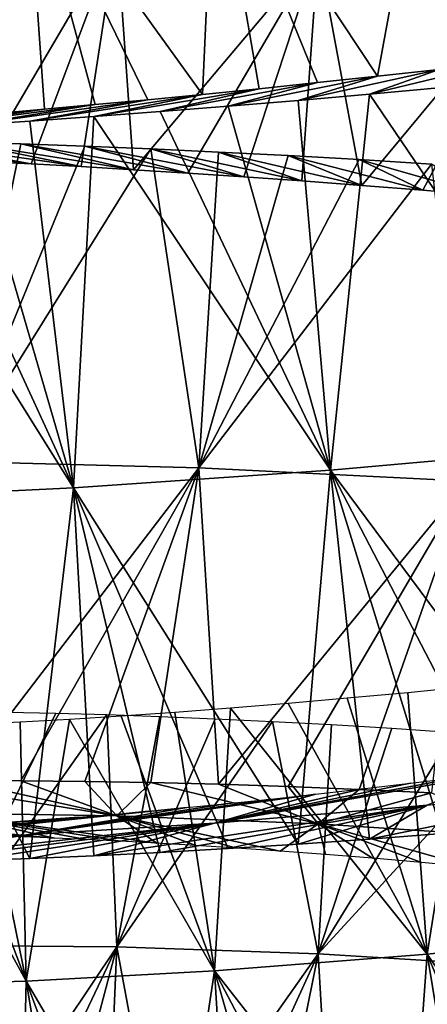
# Model space of a CAD drawing. Header units: millimetres. Extents: x -161 to 161, y -94 to 1149.
# Tile 838 of 1056: x 40.47 to 42.34, y 435.68 to 440.22. Entities that reach past the tile are written whole.
import ezdxf

# ---------------------------------------------------------------- set-up
doc = ezdxf.new("R2010")
doc.units = ezdxf.units.MM
doc.header["$LTSCALE"] = 81.481481
for name, color, linetype in [('71', 7, 'CONTINUOUS'), ('72', 7, 'CONTINUOUS'), ('73', 7, 'CONTINUOUS'), ('82', 7, 'CONTINUOUS')]:
    doc.layers.add(name, color=color, linetype=linetype)

msp = doc.modelspace()

# ---------------------------------------------------------------- linework, layer by layer
at = {"layer": '71', "color": 7, "linetype": 'CONTINUOUS', "true_color": 0xaaaaaa}
for points in [[(42.3443, 436.5957, 4.4038), (41.3645, 436.5132, 3.8796), (42.7344, 436.7566, 3.2783), (42.3443, 436.5957, 4.4038)], [(42.7344, 436.7566, 3.2783), (41.3645, 436.5132, 3.8796), (42.4976, 436.726, 3.1659), (42.7344, 436.7566, 3.2783)], [(39.9156, 436.7078, -6.3931), (40.1889, 436.7094, -6.621), (40.9148, 436.5474, -5.6791), (39.9156, 436.7078, -6.3931)], [(40.1168, 436.559, -4.905), (39.9156, 436.7078, -6.3931), (40.9148, 436.5474, -5.6791), (40.1168, 436.559, -4.905)], [(40.1889, 436.7094, -6.621), (40.4732, 436.7088, -6.835), (40.9148, 436.5474, -5.6791), (40.1889, 436.7094, -6.621)], [(40.4732, 436.7088, -6.835), (40.7676, 436.7059, -7.0346), (40.9148, 436.5474, -5.6791), (40.4732, 436.7088, -6.835)], [(40.7676, 436.7059, -7.0346), (41.0712, 436.7006, -7.2193), (40.9148, 436.5474, -5.6791), (40.7676, 436.7059, -7.0346)], [(40.9148, 436.5474, -5.6791), (41.0712, 436.7006, -7.2193), (41.8424, 436.5102, -6.291), (40.9148, 436.5474, -5.6791)], [(41.0712, 436.7006, -7.2193), (41.3833, 436.6928, -7.3885), (41.8424, 436.5102, -6.291), (41.0712, 436.7006, -7.2193)], [(42.4976, 436.726, 3.1659), (41.3645, 436.5132, 3.8796), (42.2675, 436.6976, 3.0406), (42.4976, 436.726, 3.1659)], [(42.413, 436.4662, 5.6959), (42.0781, 436.4403, 5.5768), (43.4024, 436.7093, 4.7349), (42.413, 436.4662, 5.6959)], [(43.4024, 436.7093, 4.7349), (42.0781, 436.4403, 5.5768), (42.3443, 436.5957, 4.4038), (43.4024, 436.7093, 4.7349)], [(42.2675, 436.6976, 3.0406), (41.3645, 436.5132, 3.8796), (42.0447, 436.6713, 2.9029), (42.2675, 436.6976, 3.0406)], [(42.0447, 436.6713, 2.9029), (41.3645, 436.5132, 3.8796), (41.8298, 436.647, 2.7531), (42.0447, 436.6713, 2.9029)], [(41.3833, 436.6928, -7.3885), (41.7031, 436.6823, -7.5419), (41.8424, 436.5102, -6.291), (41.3833, 436.6928, -7.3885)], [(41.7031, 436.6823, -7.5419), (42.0302, 436.6692, -7.6792), (41.8424, 436.5102, -6.291), (41.7031, 436.6823, -7.5419)], [(42.0302, 436.6692, -7.6792), (42.3638, 436.6532, -7.7999), (41.8424, 436.5102, -6.291), (42.0302, 436.6692, -7.6792)], [(41.8424, 436.5102, -6.291), (42.3638, 436.6532, -7.7999), (42.866, 436.4425, -6.7191), (41.8424, 436.5102, -6.291)], [(41.3645, 436.5132, 3.8796), (40.4975, 436.4599, 3.1817), (41.8298, 436.647, 2.7531), (41.3645, 436.5132, 3.8796)], [(41.8298, 436.647, 2.7531), (40.4975, 436.4599, 3.1817), (41.6232, 436.6247, 2.5916), (41.8298, 436.647, 2.7531)], [(41.6232, 436.6247, 2.5916), (40.4975, 436.4599, 3.1817), (41.4255, 436.6044, 2.4188), (41.6232, 436.6247, 2.5916)], [(40.4975, 436.4599, 3.1817), (39.7758, 436.433, 2.3337), (41.2374, 436.5858, 2.2349), (40.4975, 436.4599, 3.1817)], [(41.2374, 436.5858, 2.2349), (39.7758, 436.433, 2.3337), (41.0596, 436.5691, 2.0406), (41.2374, 436.5858, 2.2349)], [(41.0596, 436.5691, 2.0406), (39.7758, 436.433, 2.3337), (40.8929, 436.5541, 1.8366), (41.0596, 436.5691, 2.0406)], [(41.4255, 436.6044, 2.4188), (40.4975, 436.4599, 3.1817), (41.2374, 436.5858, 2.2349), (41.4255, 436.6044, 2.4188)], [(41.1143, 436.3785, 5.121), (40.8093, 436.3631, 4.9376), (42.3443, 436.5957, 4.4038), (41.1143, 436.3785, 5.121)], [(42.3443, 436.5957, 4.4038), (40.8093, 436.3631, 4.9376), (41.3645, 436.5132, 3.8796), (42.3443, 436.5957, 4.4038)], [(41.4278, 436.3965, 5.2889), (41.1143, 436.3785, 5.121), (42.3443, 436.5957, 4.4038), (41.4278, 436.3965, 5.2889)], [(41.7493, 436.4171, 5.4411), (41.4278, 436.3965, 5.2889), (42.3443, 436.5957, 4.4038), (41.7493, 436.4171, 5.4411)], [(42.0781, 436.4403, 5.5768), (41.7493, 436.4171, 5.4411), (42.3443, 436.5957, 4.4038), (42.0781, 436.4403, 5.5768)], [(39.7758, 436.433, 2.3337), (39.2242, 436.4286, 1.3661), (40.7378, 436.5408, 1.624), (39.7758, 436.433, 2.3337)], [(40.7378, 436.5408, 1.624), (39.2242, 436.4286, 1.3661), (40.5949, 436.5291, 1.4037), (40.7378, 436.5408, 1.624)], [(40.5949, 436.5291, 1.4037), (39.2242, 436.4286, 1.3661), (40.4645, 436.5189, 1.1762), (40.5949, 436.5291, 1.4037)], [(39.4773, 436.5504, -3.9951), (40.1168, 436.559, -4.905), (40.6274, 436.445, -3.5892), (39.4773, 436.5504, -3.9951)], [(40.3722, 436.4552, -3.1288), (39.4773, 436.5504, -3.9951), (40.4935, 436.4505, -3.3626), (40.3722, 436.4552, -3.1288)], [(40.4935, 436.4505, -3.3626), (39.4773, 436.5504, -3.9951), (40.6274, 436.445, -3.5892), (40.4935, 436.4505, -3.3626)], [(40.8929, 436.5541, 1.8366), (39.7758, 436.433, 2.3337), (40.7378, 436.5408, 1.624), (40.8929, 436.5541, 1.8366)], [(40.1168, 436.559, -4.905), (40.9148, 436.5474, -5.6791), (41.099, 436.4214, -4.2175), (40.1168, 436.559, -4.905)], [(40.6274, 436.445, -3.5892), (40.1168, 436.559, -4.905), (40.7733, 436.4383, -3.8076), (40.6274, 436.445, -3.5892)], [(40.7733, 436.4383, -3.8076), (40.1168, 436.559, -4.905), (40.9306, 436.4305, -4.0172), (40.7733, 436.4383, -3.8076)], [(40.9306, 436.4305, -4.0172), (40.1168, 436.559, -4.905), (41.099, 436.4214, -4.2175), (40.9306, 436.4305, -4.0172)], [(40.9148, 436.5474, -5.6791), (41.8424, 436.5102, -6.291), (41.6672, 436.3847, -4.7585), (40.9148, 436.5474, -5.6791)], [(41.099, 436.4214, -4.2175), (40.9148, 436.5474, -5.6791), (41.2781, 436.4108, -4.4081), (41.099, 436.4214, -4.2175)], [(41.2781, 436.4108, -4.4081), (40.9148, 436.5474, -5.6791), (41.4678, 436.3986, -4.5886), (41.2781, 436.4108, -4.4081)], [(41.4678, 436.3986, -4.5886), (40.9148, 436.5474, -5.6791), (41.6672, 436.3847, -4.7585), (41.4678, 436.3986, -4.5886)], [(39.9529, 436.3315, 4.2995), (39.6894, 436.3258, 4.0589), (41.3645, 436.5132, 3.8796), (39.9529, 436.3315, 4.2995)], [(41.3645, 436.5132, 3.8796), (39.6894, 436.3258, 4.0589), (40.4975, 436.4599, 3.1817), (41.3645, 436.5132, 3.8796)], [(40.228, 436.3397, 4.5264), (39.9529, 436.3315, 4.2995), (41.3645, 436.5132, 3.8796), (40.228, 436.3397, 4.5264)], [(40.5137, 436.3502, 4.7393), (40.228, 436.3397, 4.5264), (41.3645, 436.5132, 3.8796), (40.5137, 436.3502, 4.7393)], [(40.8093, 436.3631, 4.9376), (40.5137, 436.3502, 4.7393), (41.3645, 436.5132, 3.8796), (40.8093, 436.3631, 4.9376)], [(41.6672, 436.3847, -4.7585), (41.8424, 436.5102, -6.291), (41.8758, 436.369, -4.9173), (41.6672, 436.3847, -4.7585)], [(41.8424, 436.5102, -6.291), (42.866, 436.4425, -6.7191), (42.549, 436.3102, -5.3216), (41.8424, 436.5102, -6.291)], [(41.8758, 436.369, -4.9173), (41.8424, 436.5102, -6.291), (42.0927, 436.3515, -5.0643), (41.8758, 436.369, -4.9173)], [(42.0927, 436.3515, -5.0643), (41.8424, 436.5102, -6.291), (42.3174, 436.3319, -5.1992), (42.0927, 436.3515, -5.0643)], [(42.3174, 436.3319, -5.1992), (41.8424, 436.5102, -6.291), (42.549, 436.3102, -5.3216), (42.3174, 436.3319, -5.1992)], [(39.2003, 436.3209, 3.5397), (38.976, 436.3217, 3.2625), (40.4975, 436.4599, 3.1817), (39.2003, 436.3209, 3.5397)], [(40.4975, 436.4599, 3.1817), (38.976, 436.3217, 3.2625), (39.7758, 436.433, 2.3337), (40.4975, 436.4599, 3.1817)], [(39.4383, 436.3222, 3.8054), (39.2003, 436.3209, 3.5397), (40.4975, 436.4599, 3.1817), (39.4383, 436.3222, 3.8054)], [(39.6894, 436.3258, 4.0589), (39.4383, 436.3222, 3.8054), (40.4975, 436.4599, 3.1817), (39.6894, 436.3258, 4.0589)]]:
    msp.add_3dface(points, dxfattribs=at)
at = {"layer": '72', "color": 7, "linetype": 'CONTINUOUS', "true_color": 0xaaaaaa}
for points in [[(42.6893, 440.0208, 4.9829), (42.3995, 439.9875, 4.8749), (42.0781, 439.8729, 6.0306), (42.6893, 440.0208, 4.9829)], [(42.413, 439.9036, 6.1486), (42.6893, 440.0208, 4.9829), (42.0781, 439.8729, 6.0306), (42.413, 439.9036, 6.1486)], [(42.3995, 439.9875, 4.8749), (42.1157, 439.956, 4.7515), (41.7493, 439.8443, 5.8959), (42.3995, 439.9875, 4.8749)], [(42.0781, 439.8729, 6.0306), (42.3995, 439.9875, 4.8749), (41.7493, 439.8443, 5.8959), (42.0781, 439.8729, 6.0306)], [(41.8389, 439.9264, 4.6134), (41.5698, 439.8985, 4.461), (41.1143, 439.7929, 5.5776), (41.8389, 439.9264, 4.6134)], [(41.4278, 439.8176, 5.7447), (41.8389, 439.9264, 4.6134), (41.1143, 439.7929, 5.5776), (41.4278, 439.8176, 5.7447)], [(42.1157, 439.956, 4.7515), (41.8389, 439.9264, 4.6134), (41.4278, 439.8176, 5.7447), (42.1157, 439.956, 4.7515)], [(41.7493, 439.8443, 5.8959), (42.1157, 439.956, 4.7515), (41.4278, 439.8176, 5.7447), (41.7493, 439.8443, 5.8959)], [(41.5698, 439.8985, 4.461), (41.3089, 439.8724, 4.2948), (40.8093, 439.7702, 5.395), (41.5698, 439.8985, 4.461)], [(41.1143, 439.7929, 5.5776), (41.5698, 439.8985, 4.461), (40.8093, 439.7702, 5.395), (41.1143, 439.7929, 5.5776)], [(41.0569, 439.848, 4.115), (40.8142, 439.8253, 3.9222), (40.228, 439.7303, 4.9851), (41.0569, 439.848, 4.115)], [(40.5137, 439.7493, 5.1974), (41.0569, 439.848, 4.115), (40.228, 439.7303, 4.9851), (40.5137, 439.7493, 5.1974)], [(41.3089, 439.8724, 4.2948), (41.0569, 439.848, 4.115), (40.5137, 439.7493, 5.1974), (41.3089, 439.8724, 4.2948)], [(40.8093, 439.7702, 5.395), (41.3089, 439.8724, 4.2948), (40.5137, 439.7493, 5.1974), (40.8093, 439.7702, 5.395)], [(40.5816, 439.8042, 3.7165), (40.3599, 439.7847, 3.4987), (39.6894, 439.6978, 4.5185), (40.5816, 439.8042, 3.7165)], [(39.9529, 439.7132, 4.7586), (40.5816, 439.8042, 3.7165), (39.6894, 439.6978, 4.5185), (39.9529, 439.7132, 4.7586)], [(40.8142, 439.8253, 3.9222), (40.5816, 439.8042, 3.7165), (39.9529, 439.7132, 4.7586), (40.8142, 439.8253, 3.9222)], [(40.228, 439.7303, 4.9851), (40.8142, 439.8253, 3.9222), (39.9529, 439.7132, 4.7586), (40.228, 439.7303, 4.9851)], [(40.3021, 439.5633, -4.6546), (40.5207, 439.552, -4.8754), (39.6541, 439.6675, -5.6992), (40.3021, 439.5633, -4.6546)], [(39.6541, 439.6675, -5.6992), (40.5207, 439.552, -4.8754), (39.9156, 439.6615, -5.9404), (39.6541, 439.6675, -5.6992)], [(40.5207, 439.552, -4.8754), (40.7506, 439.5393, -5.0842), (39.9156, 439.6615, -5.9404), (40.5207, 439.552, -4.8754)], [(39.9156, 439.6615, -5.9404), (40.7506, 439.5393, -5.0842), (40.1889, 439.654, -6.1682), (39.9156, 439.6615, -5.9404)], [(40.7506, 439.5393, -5.0842), (40.9909, 439.5253, -5.2805), (40.1889, 439.654, -6.1682), (40.7506, 439.5393, -5.0842)], [(40.1889, 439.654, -6.1682), (40.9909, 439.5253, -5.2805), (40.4732, 439.6448, -6.382), (40.1889, 439.654, -6.1682)], [(40.9909, 439.5253, -5.2805), (41.2409, 439.5097, -5.4638), (40.4732, 439.6448, -6.382), (40.9909, 439.5253, -5.2805)], [(40.4732, 439.6448, -6.382), (41.2409, 439.5097, -5.4638), (40.7676, 439.634, -6.5813), (40.4732, 439.6448, -6.382)], [(41.2409, 439.5097, -5.4638), (41.4998, 439.4925, -5.6337), (40.7676, 439.634, -6.5813), (41.2409, 439.5097, -5.4638)], [(40.7676, 439.634, -6.5813), (41.4998, 439.4925, -5.6337), (41.0712, 439.6213, -6.7656), (40.7676, 439.634, -6.5813)], [(41.4998, 439.4925, -5.6337), (41.7671, 439.4737, -5.7898), (41.0712, 439.6213, -6.7656), (41.4998, 439.4925, -5.6337)], [(41.0712, 439.6213, -6.7656), (41.7671, 439.4737, -5.7898), (41.3833, 439.6067, -6.9344), (41.0712, 439.6213, -6.7656)], [(41.7671, 439.4737, -5.7898), (42.0422, 439.453, -5.9317), (41.3833, 439.6067, -6.9344), (41.7671, 439.4737, -5.7898)], [(41.3833, 439.6067, -6.9344), (42.0422, 439.453, -5.9317), (41.7031, 439.5901, -7.0873), (41.3833, 439.6067, -6.9344)], [(42.0422, 439.453, -5.9317), (42.3244, 439.4305, -6.059), (41.7031, 439.5901, -7.0873), (42.0422, 439.453, -5.9317)], [(41.7031, 439.5901, -7.0873), (42.3244, 439.4305, -6.059), (42.0302, 439.5715, -7.2239), (41.7031, 439.5901, -7.0873)], [(42.3244, 439.4305, -6.059), (42.613, 439.406, -6.1712), (42.0302, 439.5715, -7.2239), (42.3244, 439.4305, -6.059)], [(42.0302, 439.5715, -7.2239), (42.613, 439.406, -6.1712), (42.3638, 439.5507, -7.3439), (42.0302, 439.5715, -7.2239)]]:
    msp.add_3dface(points, dxfattribs=at)
at = {"layer": '73', "color": 7, "linetype": 'CONTINUOUS', "true_color": 0xaaaaaa}
for points in [[(42.413, 439.9036, 6.1486), (42.0781, 439.8729, 6.0306), (43.1753, 438.2539, 6.1421), (42.413, 439.9036, 6.1486)], [(41.7493, 439.8443, 5.8959), (41.4278, 439.8176, 5.7447), (41.8983, 438.1399, 5.7493), (41.7493, 439.8443, 5.8959)], [(42.0781, 439.8729, 6.0306), (41.7493, 439.8443, 5.8959), (41.8983, 438.1399, 5.7493), (42.0781, 439.8729, 6.0306)], [(43.1753, 438.2539, 6.1421), (42.0781, 439.8729, 6.0306), (41.8983, 438.1399, 5.7493), (43.1753, 438.2539, 6.1421)], [(41.1143, 439.7929, 5.5776), (40.8093, 439.7702, 5.395), (41.8983, 438.1399, 5.7493), (41.1143, 439.7929, 5.5776)], [(41.4278, 439.8176, 5.7447), (41.1143, 439.7929, 5.5776), (41.8983, 438.1399, 5.7493), (41.4278, 439.8176, 5.7447)], [(40.5137, 439.7493, 5.1974), (40.228, 439.7303, 4.9851), (40.7158, 438.0588, 5.123), (40.5137, 439.7493, 5.1974)], [(40.8093, 439.7702, 5.395), (40.5137, 439.7493, 5.1974), (40.7158, 438.0588, 5.123), (40.8093, 439.7702, 5.395)], [(41.8983, 438.1399, 5.7493), (40.8093, 439.7702, 5.395), (40.7158, 438.0588, 5.123), (41.8983, 438.1399, 5.7493)], [(40.7158, 438.0588, 5.123), (39.6894, 439.6978, 4.5185), (39.6694, 438.0087, 4.2864), (40.7158, 438.0588, 5.123)], [(39.9529, 439.7132, 4.7586), (39.6894, 439.6978, 4.5185), (40.7158, 438.0588, 5.123), (39.9529, 439.7132, 4.7586)], [(40.228, 439.7303, 4.9851), (39.9529, 439.7132, 4.7586), (40.7158, 438.0588, 5.123), (40.228, 439.7303, 4.9851)], [(40.1889, 439.654, -6.1682), (40.4732, 439.6448, -6.382), (40.1731, 438.1797, -6.3672), (40.1889, 439.654, -6.1682)], [(40.4732, 439.6448, -6.382), (40.7676, 439.634, -6.5813), (40.1731, 438.1797, -6.3672), (40.4732, 439.6448, -6.382)], [(40.7676, 439.634, -6.5813), (41.0712, 439.6213, -6.7656), (40.1731, 438.1797, -6.3672), (40.7676, 439.634, -6.5813)], [(40.1731, 438.1797, -6.3672), (41.0712, 439.6213, -6.7656), (41.2926, 438.1509, -7.0998), (40.1731, 438.1797, -6.3672)], [(41.0712, 439.6213, -6.7656), (41.3833, 439.6067, -6.9344), (41.2926, 438.1509, -7.0998), (41.0712, 439.6213, -6.7656)], [(41.3833, 439.6067, -6.9344), (41.7031, 439.5901, -7.0873), (41.2926, 438.1509, -7.0998), (41.3833, 439.6067, -6.9344)], [(41.7031, 439.5901, -7.0873), (42.0302, 439.5715, -7.2239), (41.2926, 438.1509, -7.0998), (41.7031, 439.5901, -7.0873)], [(42.0302, 439.5715, -7.2239), (42.3638, 439.5507, -7.3439), (41.2926, 438.1509, -7.0998), (42.0302, 439.5715, -7.2239)], [(41.2926, 438.1509, -7.0998), (42.3638, 439.5507, -7.3439), (42.5279, 438.0899, -7.6099), (41.2926, 438.1509, -7.0998)], [(43.0976, 436.526, 5.8832), (43.1753, 438.2539, 6.1421), (41.8983, 438.1399, 5.7493), (43.0976, 436.526, 5.8832)], [(40.1889, 436.7094, -6.621), (40.1731, 438.1797, -6.3672), (41.2926, 438.1509, -7.0998), (40.1889, 436.7094, -6.621)], [(40.4732, 436.7088, -6.835), (40.1889, 436.7094, -6.621), (41.2926, 438.1509, -7.0998), (40.4732, 436.7088, -6.835)], [(40.7676, 436.7059, -7.0346), (40.4732, 436.7088, -6.835), (41.2926, 438.1509, -7.0998), (40.7676, 436.7059, -7.0346)], [(41.0712, 436.7006, -7.2193), (40.7676, 436.7059, -7.0346), (41.2926, 438.1509, -7.0998), (41.0712, 436.7006, -7.2193)], [(41.3833, 436.6928, -7.3885), (41.0712, 436.7006, -7.2193), (41.2926, 438.1509, -7.0998), (41.3833, 436.6928, -7.3885)], [(41.3833, 436.6928, -7.3885), (41.2926, 438.1509, -7.0998), (42.5279, 438.0899, -7.6099), (41.3833, 436.6928, -7.3885)], [(41.7493, 436.4171, 5.4411), (41.8983, 438.1399, 5.7493), (40.7158, 438.0588, 5.123), (41.7493, 436.4171, 5.4411)], [(41.7493, 436.4171, 5.4411), (42.0781, 436.4403, 5.5768), (41.8983, 438.1399, 5.7493), (41.7493, 436.4171, 5.4411)], [(42.0781, 436.4403, 5.5768), (42.413, 436.4662, 5.6959), (41.8983, 438.1399, 5.7493), (42.0781, 436.4403, 5.5768)], [(42.413, 436.4662, 5.6959), (42.7532, 436.4948, 5.7981), (41.8983, 438.1399, 5.7493), (42.413, 436.4662, 5.6959)], [(42.7532, 436.4948, 5.7981), (43.0976, 436.526, 5.8832), (41.8983, 438.1399, 5.7493), (42.7532, 436.4948, 5.7981)], [(41.7031, 436.6823, -7.5419), (41.3833, 436.6928, -7.3885), (42.5279, 438.0899, -7.6099), (41.7031, 436.6823, -7.5419)], [(42.0302, 436.6692, -7.6792), (41.7031, 436.6823, -7.5419), (42.5279, 438.0899, -7.6099), (42.0302, 436.6692, -7.6792)], [(42.3638, 436.6532, -7.7999), (42.0302, 436.6692, -7.6792), (42.5279, 438.0899, -7.6099), (42.3638, 436.6532, -7.7999)], [(40.5137, 436.3502, 4.7393), (40.7158, 438.0588, 5.123), (39.6694, 438.0087, 4.2864), (40.5137, 436.3502, 4.7393)], [(40.5137, 436.3502, 4.7393), (40.8093, 436.3631, 4.9376), (40.7158, 438.0588, 5.123), (40.5137, 436.3502, 4.7393)], [(40.8093, 436.3631, 4.9376), (41.1143, 436.3785, 5.121), (40.7158, 438.0588, 5.123), (40.8093, 436.3631, 4.9376)], [(41.1143, 436.3785, 5.121), (41.4278, 436.3965, 5.2889), (40.7158, 438.0588, 5.123), (41.1143, 436.3785, 5.121)], [(41.4278, 436.3965, 5.2889), (41.7493, 436.4171, 5.4411), (40.7158, 438.0588, 5.123), (41.4278, 436.3965, 5.2889)], [(40.228, 436.3397, 4.5264), (40.5137, 436.3502, 4.7393), (39.6694, 438.0087, 4.2864), (40.228, 436.3397, 4.5264)]]:
    msp.add_3dface(points, dxfattribs=at)
at = {"layer": '82', "color": 7, "linetype": 'CONTINUOUS', "true_color": 0xaaaaaa}
for points in [[(42.1157, 439.956, 4.7515), (42.3443, 441.202, 4.9803), (41.3645, 441.0911, 4.4614), (42.1157, 439.956, 4.7515)], [(42.1157, 439.956, 4.7515), (42.3995, 439.9875, 4.8749), (42.3443, 441.202, 4.9803), (42.1157, 439.956, 4.7515)], [(41.3089, 439.8724, 4.2948), (41.3645, 441.0911, 4.4614), (40.4975, 441, 3.7675), (41.3089, 439.8724, 4.2948)], [(41.3089, 439.8724, 4.2948), (41.5698, 439.8985, 4.461), (41.3645, 441.0911, 4.4614), (41.3089, 439.8724, 4.2948)], [(41.5698, 439.8985, 4.461), (41.8389, 439.9264, 4.6134), (41.3645, 441.0911, 4.4614), (41.5698, 439.8985, 4.461)], [(41.8389, 439.9264, 4.6134), (42.1157, 439.956, 4.7515), (41.3645, 441.0911, 4.4614), (41.8389, 439.9264, 4.6134)], [(40.3599, 439.7847, 3.4987), (40.4975, 441, 3.7675), (39.7758, 440.927, 2.9221), (40.3599, 439.7847, 3.4987)], [(40.3599, 439.7847, 3.4987), (40.5816, 439.8042, 3.7165), (40.4975, 441, 3.7675), (40.3599, 439.7847, 3.4987)], [(40.5816, 439.8042, 3.7165), (40.8142, 439.8253, 3.9222), (40.4975, 441, 3.7675), (40.5816, 439.8042, 3.7165)], [(40.8142, 439.8253, 3.9222), (41.0569, 439.848, 4.115), (40.4975, 441, 3.7675), (40.8142, 439.8253, 3.9222)], [(41.0569, 439.848, 4.115), (41.3089, 439.8724, 4.2948), (40.4975, 441, 3.7675), (41.0569, 439.848, 4.115)], [(40.3021, 439.5633, -4.6546), (40.1168, 440.6594, -4.3127), (40.9148, 440.6058, -5.085), (40.3021, 439.5633, -4.6546)], [(40.5207, 439.552, -4.8754), (40.3021, 439.5633, -4.6546), (40.9148, 440.6058, -5.085), (40.5207, 439.552, -4.8754)], [(40.7506, 439.5393, -5.0842), (40.5207, 439.552, -4.8754), (40.9148, 440.6058, -5.085), (40.7506, 439.5393, -5.0842)], [(40.9909, 439.5253, -5.2805), (40.7506, 439.5393, -5.0842), (40.9148, 440.6058, -5.085), (40.9909, 439.5253, -5.2805)], [(40.9909, 439.5253, -5.2805), (40.9148, 440.6058, -5.085), (41.8424, 440.5353, -5.6939), (40.9909, 439.5253, -5.2805)], [(41.2409, 439.5097, -5.4638), (40.9909, 439.5253, -5.2805), (41.8424, 440.5353, -5.6939), (41.2409, 439.5097, -5.4638)], [(41.4998, 439.4925, -5.6337), (41.2409, 439.5097, -5.4638), (41.8424, 440.5353, -5.6939), (41.4998, 439.4925, -5.6337)], [(41.7671, 439.4737, -5.7898), (41.4998, 439.4925, -5.6337), (41.8424, 440.5353, -5.6939), (41.7671, 439.4737, -5.7898)], [(42.0422, 439.453, -5.9317), (41.7671, 439.4737, -5.7898), (41.8424, 440.5353, -5.6939), (42.0422, 439.453, -5.9317)], [(42.0422, 439.453, -5.9317), (41.8424, 440.5353, -5.6939), (42.866, 440.4444, -6.1177), (42.0422, 439.453, -5.9317)], [(42.3244, 439.4305, -6.059), (42.0422, 439.453, -5.9317), (42.866, 440.4444, -6.1177), (42.3244, 439.4305, -6.059)], [(42.613, 439.406, -6.1712), (42.3244, 439.4305, -6.059), (42.866, 440.4444, -6.1177), (42.613, 439.406, -6.1712)], [(42.2547, 437.1148, 4.4443), (41.9755, 437.0888, 4.3131), (42.3443, 435.9104, 4.2961), (42.2547, 437.1148, 4.4443)], [(42.5402, 437.1431, 4.5607), (42.2547, 437.1148, 4.4443), (42.3443, 435.9104, 4.2961), (42.5402, 437.1431, 4.5607)], [(43.4024, 436.0212, 4.6282), (42.5402, 437.1431, 4.5607), (42.3443, 435.9104, 4.2961), (43.4024, 436.0212, 4.6282)], [(41.7032, 437.065, 4.1672), (41.4383, 437.0435, 4.0071), (42.3443, 435.9104, 4.2961), (41.7032, 437.065, 4.1672)], [(41.9755, 437.0888, 4.3131), (41.7032, 437.065, 4.1672), (42.3443, 435.9104, 4.2961), (41.9755, 437.0888, 4.3131)], [(40.4102, 437.0248, -5.145), (40.6337, 437.0201, -5.3594), (40.1168, 435.9493, -5.0127), (40.4102, 437.0248, -5.145)], [(40.6337, 437.0201, -5.3594), (40.8681, 437.0136, -5.5618), (40.1168, 435.9493, -5.0127), (40.6337, 437.0201, -5.3594)], [(41.1817, 437.0241, 3.8333), (40.9343, 437.0068, 3.6463), (41.3645, 435.8321, 3.7713), (41.1817, 437.0241, 3.8333)], [(41.4383, 437.0435, 4.0071), (41.1817, 437.0241, 3.8333), (41.3645, 435.8321, 3.7713), (41.4383, 437.0435, 4.0071)], [(42.3443, 435.9104, 4.2961), (41.4383, 437.0435, 4.0071), (41.3645, 435.8321, 3.7713), (42.3443, 435.9104, 4.2961)], [(40.1168, 435.9493, -5.0127), (40.8681, 437.0136, -5.5618), (40.9148, 435.944, -5.7868), (40.1168, 435.9493, -5.0127)], [(40.4701, 436.9785, 3.2348), (40.2549, 436.9674, 3.0113), (40.4975, 435.7845, 3.073), (40.4701, 436.9785, 3.2348)], [(40.6968, 436.9917, 3.4466), (40.4701, 436.9785, 3.2348), (40.4975, 435.7845, 3.073), (40.6968, 436.9917, 3.4466)], [(41.3645, 435.8321, 3.7713), (40.6968, 436.9917, 3.4466), (40.4975, 435.7845, 3.073), (41.3645, 435.8321, 3.7713)], [(40.9343, 437.0068, 3.6463), (40.6968, 436.9917, 3.4466), (41.3645, 435.8321, 3.7713), (40.9343, 437.0068, 3.6463)], [(40.8681, 437.0136, -5.5618), (41.1129, 437.0053, -5.7518), (40.9148, 435.944, -5.7868), (40.8681, 437.0136, -5.5618)], [(41.1129, 437.0053, -5.7518), (41.3673, 436.9949, -5.929), (40.9148, 435.944, -5.7868), (41.1129, 437.0053, -5.7518)], [(41.3673, 436.9949, -5.929), (41.6308, 436.9824, -6.0928), (40.9148, 435.944, -5.7868), (41.3673, 436.9949, -5.929)], [(40.9148, 435.944, -5.7868), (41.6308, 436.9824, -6.0928), (41.8424, 435.9117, -6.399), (40.9148, 435.944, -5.7868)], [(41.6308, 436.9824, -6.0928), (41.9025, 436.9677, -6.2428), (41.8424, 435.9117, -6.399), (41.6308, 436.9824, -6.0928)], [(40.4975, 435.7845, 3.073), (39.8607, 436.9507, 2.5318), (39.7757, 435.7645, 2.2248), (40.4975, 435.7845, 3.073)], [(40.0516, 436.9582, 2.7767), (39.8607, 436.9507, 2.5318), (40.4975, 435.7845, 3.073), (40.0516, 436.9582, 2.7767)], [(40.2549, 436.9674, 3.0113), (40.0516, 436.9582, 2.7767), (40.4975, 435.7845, 3.073), (40.2549, 436.9674, 3.0113)], [(41.9025, 436.9677, -6.2428), (42.1815, 436.9507, -6.3783), (41.8424, 435.9117, -6.399), (41.9025, 436.9677, -6.2428)], [(42.1815, 436.9507, -6.3783), (42.4669, 436.9313, -6.4988), (41.8424, 435.9117, -6.399), (42.1815, 436.9507, -6.3783)], [(42.4669, 436.9313, -6.4988), (42.758, 436.9094, -6.6041), (41.8424, 435.9117, -6.399), (42.4669, 436.9313, -6.4988)], [(41.8424, 435.9117, -6.399), (42.758, 436.9094, -6.6041), (42.866, 435.8475, -6.8276), (41.8424, 435.9117, -6.399)], [(43.1276, 434.7757, 4.3596), (43.4024, 436.0212, 4.6282), (42.3443, 435.9104, 4.2961), (43.1276, 434.7757, 4.3596)], [(40.1982, 434.8747, -5.3086), (40.1168, 435.9493, -5.0127), (40.9148, 435.944, -5.7868), (40.1982, 434.8747, -5.3086)], [(40.4102, 434.8782, -5.5346), (40.1982, 434.8747, -5.3086), (40.9148, 435.944, -5.7868), (40.4102, 434.8782, -5.5346)], [(40.6337, 434.8797, -5.749), (40.4102, 434.8782, -5.5346), (40.9148, 435.944, -5.7868), (40.6337, 434.8797, -5.749)], [(40.8681, 434.879, -5.9515), (40.6337, 434.8797, -5.749), (40.9148, 435.944, -5.7868), (40.8681, 434.879, -5.9515)], [(41.1129, 434.8761, -6.1416), (40.8681, 434.879, -5.9515), (40.9148, 435.944, -5.7868), (41.1129, 434.8761, -6.1416)], [(41.1129, 434.8761, -6.1416), (40.9148, 435.944, -5.7868), (41.8424, 435.9117, -6.399), (41.1129, 434.8761, -6.1416)], [(41.3673, 434.8708, -6.319), (41.1129, 434.8761, -6.1416), (41.8424, 435.9117, -6.399), (41.3673, 434.8708, -6.319)], [(42.2547, 434.6924, 4.0534), (42.3443, 435.9104, 4.2961), (41.3645, 435.8321, 3.7713), (42.2547, 434.6924, 4.0534)], [(41.6308, 434.863, -6.4832), (41.3673, 434.8708, -6.319), (41.8424, 435.9117, -6.399), (41.6308, 434.863, -6.4832)], [(41.9025, 434.8526, -6.6335), (41.6308, 434.863, -6.4832), (41.8424, 435.9117, -6.399), (41.9025, 434.8526, -6.6335)], [(41.9025, 434.8526, -6.6335), (41.8424, 435.9117, -6.399), (42.866, 435.8475, -6.8276), (41.9025, 434.8526, -6.6335)], [(42.2547, 434.6924, 4.0534), (42.5402, 434.7174, 4.1705), (42.3443, 435.9104, 4.2961), (42.2547, 434.6924, 4.0534)], [(42.5402, 434.7174, 4.1705), (42.8314, 434.7452, 4.2726), (42.3443, 435.9104, 4.2961), (42.5402, 434.7174, 4.1705)], [(42.8314, 434.7452, 4.2726), (43.1276, 434.7757, 4.3596), (42.3443, 435.9104, 4.2961), (42.8314, 434.7452, 4.2726)], [(42.1815, 434.8395, -6.7695), (41.9025, 434.8526, -6.6335), (42.866, 435.8475, -6.8276), (42.1815, 434.8395, -6.7695)], [(42.4669, 434.8236, -6.8905), (42.1815, 434.8395, -6.7695), (42.866, 435.8475, -6.8276), (42.4669, 434.8236, -6.8905)], [(41.1817, 434.6193, 3.44), (41.3645, 435.8321, 3.7713), (40.4975, 435.7845, 3.073), (41.1817, 434.6193, 3.44)], [(41.1817, 434.6193, 3.44), (41.4383, 434.6337, 3.6143), (41.3645, 435.8321, 3.7713), (41.1817, 434.6193, 3.44)], [(41.4383, 434.6337, 3.6143), (41.7032, 434.6507, 3.775), (41.3645, 435.8321, 3.7713), (41.4383, 434.6337, 3.6143)], [(41.7032, 434.6507, 3.775), (41.9755, 434.6702, 3.9215), (41.3645, 435.8321, 3.7713), (41.7032, 434.6507, 3.775)], [(41.9755, 434.6702, 3.9215), (42.2547, 434.6924, 4.0534), (41.3645, 435.8321, 3.7713), (41.9755, 434.6702, 3.9215)], [(40.4701, 434.591, 2.8404), (40.4975, 435.7845, 3.073), (39.7757, 435.7645, 2.2248), (40.4701, 434.591, 2.8404)], [(40.2549, 434.5863, 2.6167), (40.4701, 434.591, 2.8404), (39.7757, 435.7645, 2.2248), (40.2549, 434.5863, 2.6167)], [(40.4701, 434.591, 2.8404), (40.6968, 434.5981, 3.0525), (40.4975, 435.7845, 3.073), (40.4701, 434.591, 2.8404)], [(40.6968, 434.5981, 3.0525), (40.9343, 434.6075, 3.2526), (40.4975, 435.7845, 3.073), (40.6968, 434.5981, 3.0525)], [(40.9343, 434.6075, 3.2526), (41.1817, 434.6193, 3.44), (40.4975, 435.7845, 3.073), (40.9343, 434.6075, 3.2526)]]:
    msp.add_3dface(points, dxfattribs=at)

doc.saveas('drawing.dxf')
